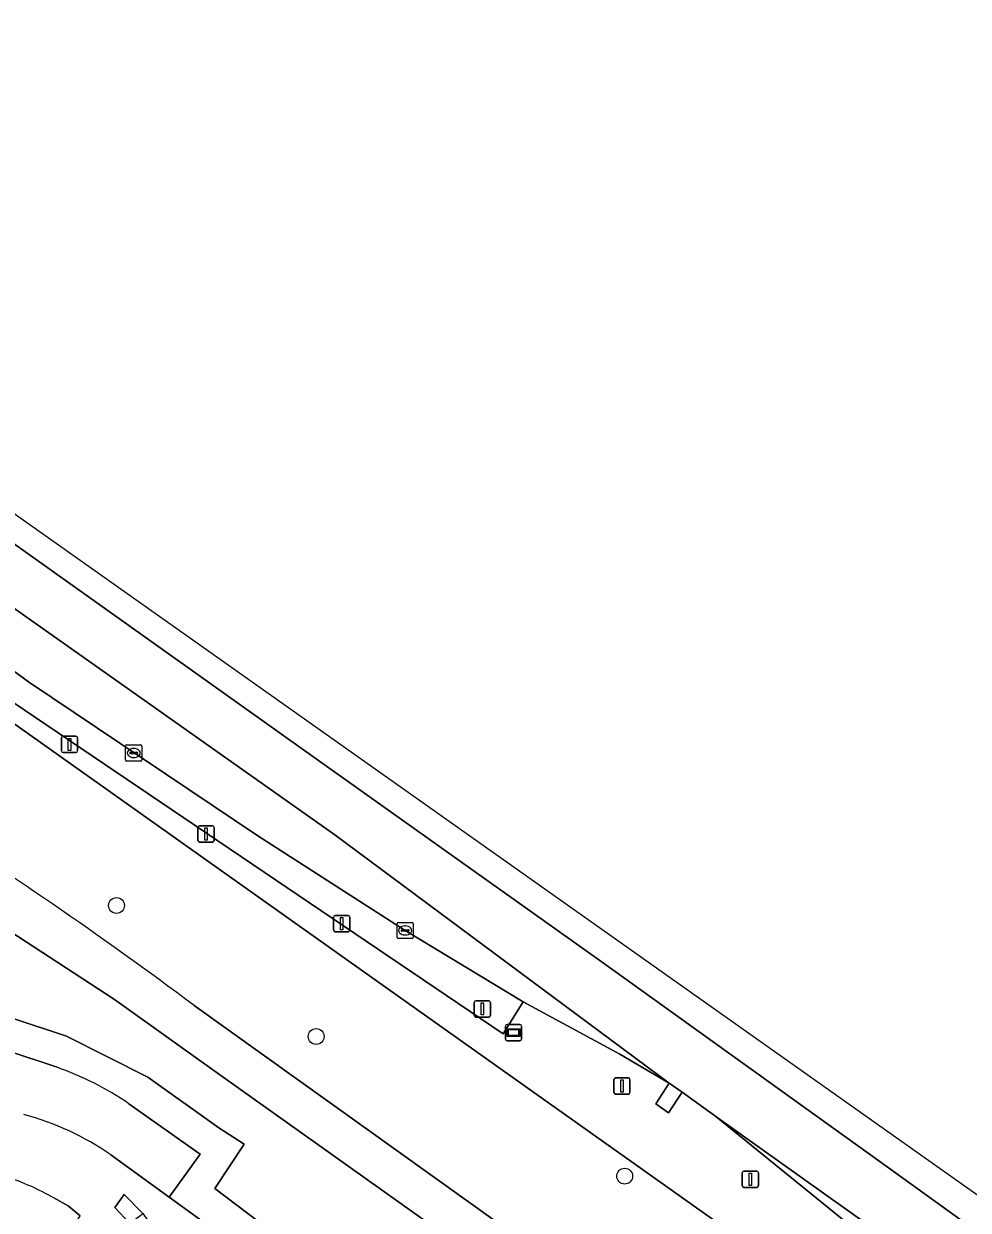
# Model space of a CAD drawing. Extents: x 157445 to 158888, y 383061 to 384688.
# Drawn here: x 158411.1 to 158469.3, y 384144.4 to 384217.6 of the extents above; entities that cross this region are included whole.
import ezdxf

# ---------------------------------------------------------------- set-up
doc = ezdxf.new("R2010")
doc.units = 0
for name, color, linetype in [('IMGEO_Berm_groen', 7, 'Continuous'), ('IMGEO_Boom', 7, 'Continuous'), ('IMGEO_Fietspad_open', 7, 'Continuous'), ('IMGEO_Groenvoorziening', 7, 'Continuous'), ('IMGEO_Kolk', 7, 'Continuous'), ('IMGEO_Lichtmast', 7, 'Continuous'), ('IMGEO_Loofbos', 7, 'Continuous'), ('IMGEO_Reclamebord', 7, 'Continuous'), ('IMGEO_Rijbaan_lokaal_open', 7, 'Continuous'), ('IMGEO_Rijbaan_regionaal_gesloten', 7, 'Continuous'), ('IMGEO_Voetpad_open', 7, 'Continuous')]:
    doc.layers.add(name, color=color, linetype=linetype)

msp = doc.modelspace()

# ---------------------------------------------------------------- linework, layer by layer
at = {"layer": 'IMGEO_Berm_groen'}
for points in [[(158364.226, 384207.542), (158409.706, 384174.963), (158454.193, 384143.399)], [(158466.612, 384139.76), (158453.756, 384150.196), (158451.696, 384151.679), (158450.855, 384150.423), (158450.076, 384150.961), (158450.893, 384152.249), (158447.854, 384154.029), (158441.883, 384157.265), (158440.664, 384155.286), (158410.427, 384175.737)]]:
    msp.add_lwpolyline(points, dxfattribs=at)
at = {"layer": 'IMGEO_Boom'}
for centre in [(158416.823, 384163.194), (158429.128, 384155.121), (158448.148, 384146.511)]:
    msp.add_circle(centre, 0.489, dxfattribs=at)
at = {"layer": 'IMGEO_Fietspad_open'}
for points in [[(158426.192, 384140.773), (158420.065, 384145.223), (158416.483, 384147.823)], [(158419.018, 384141.621), (158417.645, 384143.59), (158416.714, 384144.569), (158417.301, 384145.373), (158418.442, 384144.209), (158419.899, 384142.142)], [(158412.967, 384145.167), (158413.839, 384144.687), (158414.593, 384144.072)]]:
    msp.add_lwpolyline(points, dxfattribs=at)
for centre, radius, start, end in [((158406.537, 384133.394), 17.525, 55.42108, 74.89089), ((158404.323, 384129.76), 17.666, 60.70601, 71.04369)]:
    msp.add_arc(centre, radius, start, end, dxfattribs=at)
at = {"layer": 'IMGEO_Groenvoorziening'}
for points in [[(158351.502, 384209.342), (158352.188, 384210.769), (158351.193, 384210.284), (158350.643, 384209.805), (158350.205, 384209.222), (158349.898, 384208.56), (158349.868, 384208.429), (158349.735, 384207.849), (158349.775, 384206.758), (158350.406, 384204.667), (158351.756, 384201.254), (158353.455, 384198), (158355.624, 384195.155), (158357.942, 384192.713), (158360.502, 384190.527), (158363.277, 384188.62), (158402.291, 384166.786), (158416.697, 384157.392), (158423.407, 384152.613), (158443.955, 384137.978)], [(158443.955, 384137.978), (158423.407, 384152.613), (158416.697, 384157.392), (158402.291, 384166.786), (158363.277, 384188.62)], [(158351.823, 384177.109), (158358.24, 384173.5), (158389.592, 384163.137), (158413.731, 384155.141), (158418.748, 384152.605), (158423.136, 384149.491), (158424.687, 384148.49), (158422.88, 384145.74), (158428.22, 384141.7)], [(158545.766, 384048.466), (158548.225, 384046.036), (158548.75, 384045.518), (158549.462, 384044.78), (158550.011, 384044.299), (158551.528, 384045.626), (158538.859, 384058.021), (158533.027, 384063.389), (158529.268, 384066.645), (158522.395, 384072.228), (158511.515, 384080.453), (158494.218, 384093.204), (158455.356, 384121.801), (158428.22, 384141.7), (158422.88, 384145.74), (158424.687, 384148.49), (158423.136, 384149.491), (158418.748, 384152.605), (158413.731, 384155.141), (158389.592, 384163.137), (158358.24, 384173.5), (158351.823, 384177.109)], [(158357.734, 384171.583), (158413.102, 384153.242)], [(158442.569, 384142.032), (158421.613, 384157.029)], [(158417.591, 384150.974), (158421.979, 384147.86), (158421.242, 384146.844), (158420.065, 384145.223), (158426.192, 384140.773), (158427.006, 384140.174), (158464.237, 384112.785), (158481.54, 384100.049), (158508.925, 384079.9), (158517.542, 384073.412)], [(158366.04, 384102.95), (158367.369, 384104.008), (158378.525, 384112.858), (158378.707, 384112.602), (158380.123, 384113.733), (158379.932, 384113.977), (158411.677, 384139.171), (158414.593, 384144.072), (158413.839, 384144.687), (158412.967, 384145.167)]]:
    msp.add_lwpolyline(points, dxfattribs=at)
for centre, radius, start, end in [((158252.539, 383930.498), 282.67, 53.26374, 57.61921), ((158406.81, 384135.211), 19.097, 55.62884, 70.76215), ((158404.323, 384129.76), 17.666, 60.70601, 71.04369)]:
    msp.add_arc(centre, radius, start, end, dxfattribs=at)
at = {"layer": 'IMGEO_Kolk'}
for p, q in [((158417.459, 384173.1), (158418.311, 384173.1)), ((158417.384, 384172.174), (158417.384, 384173.026)), ((158417.643, 384172.594), (158417.643, 384172.606)), ((158418.081, 384172.557), (158417.683, 384172.557)), ((158417.686, 384172.643), (158418.084, 384172.643)), ((158417.872, 384172.88), (158417.897, 384172.88)), ((158418.127, 384172.606), (158418.127, 384172.594)), ((158418.385, 384173.026), (158418.385, 384172.174)), ((158418.311, 384172.1), (158417.459, 384172.1)), ((158417.895, 384172.32), (158417.87, 384172.32)), ((158434.19, 384162.158), (158435.042, 384162.158)), ((158434.115, 384161.232), (158434.115, 384162.084)), ((158434.374, 384161.652), (158434.374, 384161.664)), ((158434.812, 384161.615), (158434.414, 384161.615)), ((158434.417, 384161.701), (158434.815, 384161.701)), ((158434.626, 384161.378), (158434.601, 384161.378)), ((158434.603, 384161.938), (158434.628, 384161.938)), ((158434.858, 384161.664), (158434.858, 384161.652)), ((158435.116, 384162.084), (158435.116, 384161.232)), ((158435.042, 384161.158), (158434.19, 384161.158))]:
    msp.add_line(p, q, dxfattribs=at)
for points in [[(158417.459, 384173.1), (158418.311, 384173.1)], [(158417.384, 384172.174), (158417.384, 384173.026)], [(158418.385, 384173.026), (158418.385, 384172.174)], [(158418.311, 384172.1), (158417.459, 384172.1)], [(158434.19, 384162.158), (158435.042, 384162.158)], [(158434.115, 384161.232), (158434.115, 384162.084)], [(158435.116, 384162.084), (158435.116, 384161.232)], [(158435.042, 384161.158), (158434.19, 384161.158)]]:
    msp.add_lwpolyline(points, dxfattribs=at)
for centre, radius, start, end in [((158417.461, 384173.024), 0.0765, 91.55205, 178.44795), ((158417.461, 384173.024), 0.0765, 91.55205, 178.44795), ((158418.309, 384173.024), 0.0765, 1.55205, 88.44795), ((158418.309, 384173.024), 0.0765, 1.55205, 88.44795), ((158417.683, 384172.603), 0.0403, 85.87752, 175.75265), ((158417.68, 384172.593), 0.0366, 178.93798, 274.71019), ((158418.084, 384172.6), 0.043, 264.86636, 352.45326), ((158418.088, 384172.605), 0.0386, 1.73085, 96.63898), ((158417.461, 384172.176), 0.0765, 181.55205, 268.44795), ((158417.461, 384172.176), 0.0765, 181.55205, 268.44795), ((158418.309, 384172.176), 0.0765, 271.55205, 358.44795), ((158418.309, 384172.176), 0.0765, 271.55205, 358.44795), ((158434.192, 384162.082), 0.0765, 91.55205, 178.44795), ((158434.192, 384162.082), 0.0765, 91.55205, 178.44795), ((158435.04, 384162.082), 0.0765, 1.55205, 88.44795), ((158435.04, 384162.082), 0.0765, 1.55205, 88.44795), ((158434.414, 384161.661), 0.0403, 85.87752, 175.75265), ((158434.411, 384161.651), 0.0366, 178.93798, 274.71019), ((158434.815, 384161.658), 0.043, 264.86636, 352.45326), ((158434.819, 384161.663), 0.0386, 1.73085, 96.63898), ((158434.192, 384161.234), 0.0765, 181.55205, 268.44795), ((158434.192, 384161.234), 0.0765, 181.55205, 268.44795), ((158435.04, 384161.234), 0.0765, 271.55205, 358.44795), ((158435.04, 384161.234), 0.0765, 271.55205, 358.44795)]:
    msp.add_arc(centre, radius, start, end, dxfattribs=at)
for centre, major_axis, ratio, start_param, end_param in [((158417.871, 384172.6), (-0.387, 0.002), 0.722429, 4.712389, 7.853982), ((158417.896, 384172.6), (-0.39, 0.002), 0.717154, 1.570796, 4.712389), ((158434.602, 384161.658), (-0.387, 0.002), 0.722429, 4.712389, 7.853982), ((158434.627, 384161.658), (-0.39, 0.002), 0.717154, 1.570796, 4.712389)]:
    msp.add_ellipse(centre, major_axis=major_axis, ratio=ratio, start_param=start_param, end_param=end_param, dxfattribs=at)
at = {"layer": 'IMGEO_Lichtmast'}
for p, q in [((158413.429, 384172.728), (158413.429, 384173.528)), ((158413.429, 384173.528), (158413.429, 384172.728)), ((158413.529, 384173.628), (158414.319, 384173.628)), ((158414.319, 384173.628), (158413.529, 384173.628)), ((158414.419, 384173.528), (158414.419, 384172.728)), ((158414.419, 384172.728), (158414.419, 384173.528)), ((158414.319, 384172.628), (158413.529, 384172.628)), ((158413.529, 384172.628), (158414.319, 384172.628)), ((158421.843, 384167.21), (158421.843, 384168.01)), ((158421.843, 384168.01), (158421.843, 384167.21)), ((158421.943, 384168.11), (158422.733, 384168.11)), ((158422.733, 384168.11), (158421.943, 384168.11)), ((158422.833, 384168.01), (158422.833, 384167.21)), ((158422.833, 384167.21), (158422.833, 384168.01)), ((158422.733, 384167.11), (158421.943, 384167.11)), ((158421.943, 384167.11), (158422.733, 384167.11)), ((158430.207, 384161.679), (158430.207, 384162.479)), ((158430.207, 384162.479), (158430.207, 384161.679)), ((158430.307, 384162.579), (158431.097, 384162.579)), ((158431.097, 384162.579), (158430.307, 384162.579)), ((158431.197, 384162.479), (158431.197, 384161.679)), ((158431.197, 384161.679), (158431.197, 384162.479)), ((158431.097, 384161.579), (158430.307, 384161.579)), ((158430.307, 384161.579), (158431.097, 384161.579)), ((158438.879, 384156.421), (158438.879, 384157.221)), ((158438.879, 384157.221), (158438.879, 384156.421)), ((158438.979, 384157.321), (158439.769, 384157.321)), ((158439.769, 384157.321), (158438.979, 384157.321)), ((158439.869, 384157.221), (158439.869, 384156.421)), ((158439.869, 384156.421), (158439.869, 384157.221)), ((158439.769, 384156.321), (158438.979, 384156.321)), ((158438.979, 384156.321), (158439.769, 384156.321)), ((158447.483, 384151.67), (158447.483, 384152.47)), ((158447.483, 384152.47), (158447.483, 384151.67)), ((158447.583, 384152.57), (158448.373, 384152.57)), ((158448.373, 384152.57), (158447.583, 384152.57)), ((158448.473, 384152.47), (158448.473, 384151.67)), ((158448.473, 384151.67), (158448.473, 384152.47)), ((158448.373, 384151.57), (158447.583, 384151.57)), ((158447.583, 384151.57), (158448.373, 384151.57)), ((158455.496, 384146.817), (158456.286, 384146.817)), ((158456.286, 384146.817), (158455.496, 384146.817)), ((158455.396, 384145.917), (158455.396, 384146.717)), ((158455.396, 384146.717), (158455.396, 384145.917)), ((158456.386, 384146.717), (158456.386, 384145.917)), ((158456.386, 384145.917), (158456.386, 384146.717)), ((158456.286, 384145.817), (158455.496, 384145.817)), ((158455.496, 384145.817), (158456.286, 384145.817))]:
    msp.add_line(p, q, dxfattribs=at)
for points in [[(158413.849, 384173.503), (158413.999, 384173.503), (158413.999, 384172.753), (158413.849, 384172.753), (158413.849, 384173.503)], [(158422.263, 384167.985), (158422.413, 384167.985), (158422.413, 384167.235), (158422.263, 384167.235), (158422.263, 384167.985)], [(158430.627, 384162.454), (158430.777, 384162.454), (158430.777, 384161.704), (158430.627, 384161.704), (158430.627, 384162.454)], [(158439.299, 384157.196), (158439.449, 384157.196), (158439.449, 384156.446), (158439.299, 384156.446), (158439.299, 384157.196)], [(158447.903, 384152.445), (158448.053, 384152.445), (158448.053, 384151.695), (158447.903, 384151.695), (158447.903, 384152.445)], [(158455.816, 384146.692), (158455.966, 384146.692), (158455.966, 384145.942), (158455.816, 384145.942), (158455.816, 384146.692)]]:
    msp.add_lwpolyline(points, dxfattribs=at)
for centre, start, end in [((158413.529, 384173.528), 90, 180), ((158413.529, 384173.528), 90, 180), ((158414.319, 384173.528), 0, 90), ((158414.319, 384173.528), 360, 90), ((158413.529, 384172.728), 180, 270), ((158413.529, 384172.728), 180, 270), ((158414.319, 384172.728), 270, 0), ((158414.319, 384172.728), 270, 0), ((158421.943, 384168.01), 90, 180), ((158421.943, 384168.01), 90, 180), ((158422.733, 384168.01), 0, 90), ((158422.733, 384168.01), 360, 90), ((158421.943, 384167.21), 180, 270), ((158421.943, 384167.21), 180, 270), ((158422.733, 384167.21), 270, 0), ((158422.733, 384167.21), 270, 0), ((158430.307, 384162.479), 90, 180), ((158430.307, 384162.479), 90, 180), ((158431.097, 384162.479), 0, 90), ((158431.097, 384162.479), 360, 90), ((158430.307, 384161.679), 180, 270), ((158430.307, 384161.679), 180, 270), ((158431.097, 384161.679), 270, 0), ((158431.097, 384161.679), 270, 0), ((158438.979, 384157.221), 90, 180), ((158438.979, 384157.221), 90, 180), ((158439.769, 384157.221), 0, 90), ((158439.769, 384157.221), 360, 90), ((158438.979, 384156.421), 180, 270), ((158438.979, 384156.421), 180, 270), ((158439.769, 384156.421), 270, 0), ((158439.769, 384156.421), 270, 0), ((158447.583, 384152.47), 90, 180), ((158447.583, 384152.47), 90, 180), ((158448.373, 384152.47), 0, 90), ((158448.373, 384152.47), 360, 90), ((158447.583, 384151.67), 180, 270), ((158447.583, 384151.67), 180, 270), ((158448.373, 384151.67), 270, 0), ((158448.373, 384151.67), 270, 0), ((158455.496, 384146.717), 90, 180), ((158455.496, 384146.717), 90, 180), ((158456.286, 384146.717), 0, 90), ((158456.286, 384146.717), 360, 90), ((158455.496, 384145.917), 180, 270), ((158455.496, 384145.917), 180, 270), ((158456.286, 384145.917), 270, 0), ((158456.286, 384145.917), 270, 0)]:
    msp.add_arc(centre, 0.1, start, end, dxfattribs=at)
at = {"layer": 'IMGEO_Loofbos'}
for points in [[(158563.728, 384056.253), (158564.102, 384056.343), (158568.643, 384059.92), (158563.666, 384063.721), (158561.452, 384065.409), (158560.057, 384064.967), (158556.106, 384066.154), (158509.531, 384101.598), (158454.193, 384143.399), (158409.706, 384174.963), (158364.226, 384207.542)], [(158421.613, 384157.029), (158442.569, 384142.032), (158483.48, 384112.104), (158500, 384100.298), (158502.837, 384098.271), (158513.168, 384090.216), (158520.083, 384084.448), (158540.021, 384066.852), (158553.976, 384057.266)]]:
    msp.add_lwpolyline(points, dxfattribs=at)
msp.add_arc((158252.539, 383930.498), 282.67, 53.26374, 57.61921, dxfattribs=at)
at = {"layer": 'IMGEO_Reclamebord'}
for p, q in [((158440.798, 384154.96), (158440.798, 384155.76)), ((158440.798, 384155.76), (158440.798, 384154.96)), ((158440.898, 384155.86), (158441.688, 384155.86)), ((158441.688, 384155.86), (158440.898, 384155.86)), ((158441.788, 384155.76), (158441.788, 384154.96)), ((158441.788, 384154.96), (158441.788, 384155.76)), ((158441.688, 384154.86), (158440.898, 384154.86)), ((158440.898, 384154.86), (158441.688, 384154.86))]:
    msp.add_line(p, q, dxfattribs=at)
for points in [[(158440.899, 384155.592), (158441.687, 384155.592), (158441.687, 384155.128), (158440.899, 384155.128), (158440.899, 384155.592)], [(158440.964, 384155.527), (158440.964, 384155.193), (158441.622, 384155.193), (158441.622, 384155.527), (158440.964, 384155.527)]]:
    msp.add_lwpolyline(points, dxfattribs=at)
for centre, start, end in [((158440.898, 384155.76), 90, 180), ((158440.898, 384155.76), 90, 180), ((158441.688, 384155.76), 0, 90), ((158441.688, 384155.76), 360, 90), ((158440.898, 384154.96), 180, 270), ((158440.898, 384154.96), 180, 270), ((158441.688, 384154.96), 270, 0), ((158441.688, 384154.96), 270, 0)]:
    msp.add_arc(centre, 0.1, start, end, dxfattribs=at)
at = {"layer": 'IMGEO_Rijbaan_lokaal_open'}
msp.add_lwpolyline([(158451.696, 384151.679), (158450.893, 384152.249), (158450.076, 384150.961), (158450.855, 384150.423)], close=True, dxfattribs=at)
at = {"layer": 'IMGEO_Rijbaan_regionaal_gesloten'}
for points in [[(158571.232, 384069.26), (158481.705, 384136.969), (158429.253, 384174.081), (158367.799, 384217.562), (158366.532, 384216.404), (158384.888, 384203.502), (158407.999, 384187.255), (158428.196, 384172.9), (158446.75, 384159.713), (158463.958, 384147.342), (158473.966, 384140.148), (158487.202, 384130.472), (158496.357, 384123.78), (158510.339, 384113.362), (158570.234, 384068.529)], [(158366.532, 384216.404), (158366.264, 384216.159), (158363.758, 384213.869), (158363.999, 384213.694), (158395.079, 384192.43), (158410.766, 384181.345), (158430.285, 384167.553), (158450.893, 384152.249), (158451.696, 384151.679), (158453.756, 384150.196), (158489.162, 384124.967), (158567.408, 384066.461), (158568.694, 384067.402), (158570.234, 384068.529), (158510.339, 384113.362), (158496.357, 384123.78), (158487.202, 384130.472), (158473.966, 384140.148), (158463.958, 384147.342), (158446.75, 384159.713), (158428.196, 384172.9), (158407.999, 384187.255), (158384.888, 384203.502)], [(158363.999, 384213.694), (158369.118, 384209.997), (158369.945, 384209.411), (158374.756, 384205.833), (158379.926, 384201.813), (158385.049, 384197.688), (158385.752, 384197.116), (158395.425, 384189.132), (158400.565, 384185.069), (158401.334, 384184.495), (158405.449, 384181.337), (158411.396, 384176.992), (158425.526, 384167.486), (158434.616, 384161.658), (158441.883, 384157.265), (158447.854, 384154.029), (158450.893, 384152.249), (158430.285, 384167.553), (158410.766, 384181.345), (158395.079, 384192.43)], [(158453.756, 384150.196), (158466.612, 384139.76), (158467.347, 384139.178), (158482.023, 384126.896), (158482.73, 384126.295), (158490.944, 384119.661), (158497.789, 384114.504), (158498.519, 384113.921), (158513.851, 384102.514), (158514.614, 384101.927), (158529.891, 384090.508), (158530.651, 384089.94), (158545.99, 384078.501), (158546.734, 384077.911), (158561.591, 384066.694), (158564.611, 384064.413), (158567.408, 384066.461), (158489.162, 384124.967)]]:
    msp.add_lwpolyline(points, close=True, dxfattribs=at)
at = {"layer": 'IMGEO_Voetpad_open'}
for points in [[(158405.449, 384181.337), (158404.469, 384180.11), (158410.427, 384175.737), (158440.664, 384155.286), (158441.883, 384157.265), (158434.616, 384161.658), (158425.526, 384167.486), (158411.396, 384176.992)], [(158417.301, 384145.373), (158416.714, 384144.569), (158417.645, 384143.59), (158418.442, 384144.209)]]:
    msp.add_lwpolyline(points, close=True, dxfattribs=at)
for points in [[(158413.102, 384153.242), (158357.734, 384171.583)], [(158416.483, 384147.823), (158420.065, 384145.223), (158421.242, 384146.844), (158421.979, 384147.86), (158417.591, 384150.974)]]:
    msp.add_lwpolyline(points, dxfattribs=at)
for centre, radius, start, end in [((158406.81, 384135.211), 19.097, 55.62884, 70.76215), ((158406.537, 384133.394), 17.525, 55.42108, 74.89089)]:
    msp.add_arc(centre, radius, start, end, dxfattribs=at)

doc.saveas('drawing.dxf')
